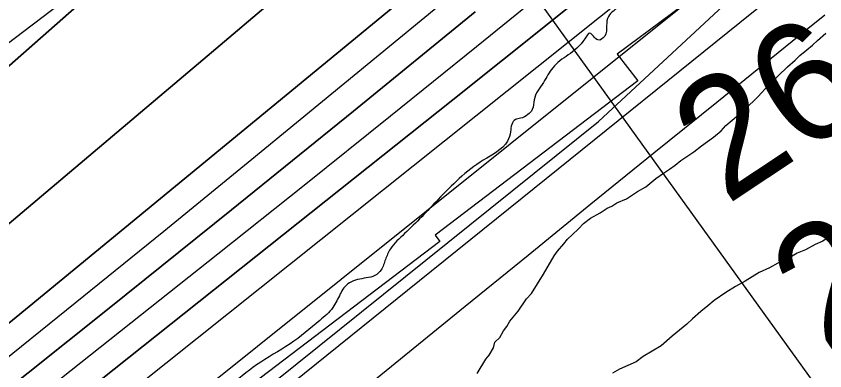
# Model space of a CAD drawing. Extents: x 3445503 to 3483459, y 540493 to 566012.
# Drawn here: x 3455349.5 to 3455804.6, y 547572.5 to 547772 of the extents above; entities that cross this region are included whole.
import ezdxf

# ---------------------------------------------------------------- set-up
doc = ezdxf.new("R2010")
doc.units = 0
for name, color, linetype in [('V-RIVR-EDGE', 7, 'Continuous'), ('V-RIVR-RANG', 7, 'Continuous'), ('V-RRAP-FSHR', 7, 'Continuous'), ('V-RRAP-RVMT', 7, 'Continuous'), ('V-SITE-VEGE', 7, 'Continuous'), ('V-TOPO-DPTH', 7, 'Continuous'), ('V-TOPO-MINR', 7, 'Continuous'), ('V-TOPO-WATR', 7, 'Continuous')]:
    doc.layers.add(name, color=color, linetype=linetype)

msp = doc.modelspace()

# ---------------------------------------------------------------- linework, layer by layer
at = {"layer": 'V-RIVR-EDGE'}
msp.add_spline([(3457863.5, 548983.44), (3457817.44, 548968.66), (3457802.12, 548960.7), (3457767.68, 548948.62), (3457731.48, 548932.03), (3457708.16, 548919.92), (3457702.22, 548907.76), (3457696.63, 548893.52), (3457692.42, 548877.54), (3457690.67, 548875.46), (3457688.95, 548882.77), (3457682.71, 548888), (3457675.41, 548890.1), (3457672.28, 548889.76), (3457669.15, 548886.29), (3457659.75, 548881.8), (3457640.61, 548872.81), (3457631.21, 548868.66), (3457618.34, 548865.21), (3457614.87, 548866.96), (3457612.43, 548865.23), (3457609.99, 548862.8), (3457605.46, 548857.94), (3457597.11, 548854.49), (3457585.62, 548850), (3457581.8, 548851.4), (3457575.19, 548847.94), (3457552.57, 548838.95), (3457523.35, 548829.99), (3457494.47, 548821.37), (3457480.21, 548818.28), (3457458.65, 548813.81), (3457442.3, 548807.59), (3457428.04, 548804.85), (3457409.6, 548800.37), (3457393.95, 548796.94), (3457376.56, 548792.81), (3457356.38, 548788.69), (3457340.38, 548784.9), (3457318.46, 548774.53), (3457282.62, 548763.14), (3457272.18, 548757.26), (3457258.61, 548753.12), (3457234.96, 548746.58), (3457211.64, 548735.51), (3457178.23, 548721.34), (3457160.48, 548713.04), (3457150.74, 548710.28), (3457138.92, 548708.92), (3457133.01, 548708.59), (3457123.96, 548706.52), (3457117, 548701.33), (3457101.68, 548690.94), (3457094.36, 548684), (3457088.79, 548681.58), (3457084.28, 548684.37), (3457080.1, 548683.34), (3457066.53, 548675.73), (3457054, 548670.54), (3457041.13, 548666.4), (3457034.86, 548663.64), (3457030.68, 548658.09), (3457025.11, 548655.32), (3457016.07, 548653.95), (3456990.32, 548646.02), (3456984.06, 548644.3), (3456981.27, 548639.78), (3456973.96, 548638.06), (3456959.69, 548631.49), (3456940.91, 548624.59), (3456930.12, 548621.83), (3456905.41, 548610.42), (3456885.58, 548603.17), (3456858.09, 548591.07), (3456833.02, 548577.58), (3456810.74, 548562.34), (3456791.94, 548553), (3456783.59, 548550.93), (3456781.16, 548549.55), (3456778.37, 548546.43), (3456774.19, 548544.35), (3456766.89, 548543.32), (3456746.35, 548533.29), (3456727.9, 548523.61), (3456715.72, 548515.99), (3456704.94, 548513.93), (3456691.37, 548509.44), (3456678.49, 548503.91), (3456658.31, 548495.62), (3456640.21, 548485.58), (3456625.58, 548475.89), (3456609.92, 548467.23), (3456602.96, 548463.08), (3456594.95, 548459.97), (3456583.81, 548452), (3456563.63, 548444.75), (3456558.75, 548442.33), (3456555.62, 548438.86), (3456546.91, 548431.93), (3456540.64, 548426.73), (3456538.54, 548423.26), (3456538.19, 548420.13), (3456534.36, 548419.8), (3456524.62, 548415.65), (3456518.01, 548413.58), (3456517.3, 548408.02), (3456502.35, 548404.93), (3456494.69, 548400.77), (3456476.93, 548387.61), (3456472.05, 548382.06), (3456471.68, 548376.5), (3456469.94, 548374.41), (3456465.08, 548376.86), (3456461.61, 548378.95), (3456453.6, 548374.46), (3456443.15, 548366.83), (3456436.53, 548360.59), (3456426.08, 548350.19), (3456413.2, 548341.88), (3456403.44, 548333.21), (3456403.08, 548329.39), (3456399.25, 548326.27), (3456385.32, 548316.92), (3456350.52, 548300.66), (3456316.06, 548282.33), (3456280.56, 548264.68), (3456259.31, 548249.09), (3456242.6, 548238.01), (3456225.88, 548225.88), (3456215.09, 548219.31), (3456210.92, 548218.27), (3456207.44, 548216.2), (3456199.77, 548208.91), (3456191.41, 548204.07), (3456188.27, 548196.43), (3456178.85, 548184.63), (3456172.23, 548179.43), (3456163.54, 548177.72), (3456156.58, 548173.56), (3456138.11, 548156.92), (3456111.99, 548136.82), (3456109.19, 548131.27), (3456110.92, 548125.7), (3456109.52, 548121.88), (3456101.86, 548117.38), (3456098.03, 548117.04), (3456095.96, 548120.18), (3456090.39, 548120.19), (3456087.95, 548118.11), (3456087.6, 548114.64), (3456089.67, 548110.81), (3456087.93, 548109.07), (3456081.32, 548104.22), (3456078.87, 548101.1), (3456071.9, 548092.77), (3456063.2, 548086.89), (3456046.14, 548076.5), (3456032.21, 548068.19), (3456019.67, 548059.18), (3456011.66, 548050.86), (3456004, 548047.05), (3455994.6, 548042.21), (3455984.85, 548034.59), (3455970.92, 548024.89), (3455942.36, 548001.67), (3455925.63, 547985.02), (3455888, 547951.4), (3455859.78, 547925.05), (3455831.2, 547897.31), (3455795.68, 547869.93), (3455772.69, 547850.87), (3455751.08, 547830.06), (3455739.93, 547820.36), (3455732.96, 547813.42), (3455726.69, 547806.83), (3455720.08, 547803.37), (3455716.94, 547799.21), (3455712.06, 547794.35), (3455707.19, 547792.63), (3455704.75, 547788.81), (3455704.74, 547786.03), (3455698.83, 547785), (3455689.07, 547777.72), (3455682.8, 547771.83), (3455681.75, 547766.62), (3455680.69, 547760.71), (3455676.86, 547758.63), (3455672.35, 547762.47), (3455669.56, 547759.35), (3455651.44, 547743.05), (3455646.21, 547734.72), (3455640.97, 547725), (3455639.91, 547719.44), (3455637.47, 547716.67), (3455633.3, 547714.59), (3455630.51, 547713.9), (3455628.42, 547711.13), (3455627.72, 547706.96), (3455625.97, 547701.75), (3455612.38, 547691.01), (3455586.95, 547668.82), (3455568.13, 547649.75), (3455560.11, 547641.08), (3455557.32, 547635.17), (3455554.87, 547629.27), (3455551.39, 547626.15), (3455546.52, 547624.77), (3455537.12, 547622.01), (3455533.99, 547619.24), (3455531.89, 547615.77), (3455527.7, 547608.13), (3455520.38, 547600.85), (3455503.66, 547587.68), (3455484.86, 547575.91), (3455468.84, 547563.43), (3455457, 547556.16), (3455434.72, 547543.01), (3455434.37, 547542.31), (3455433.68, 547540.92), (3455432.97, 547536.06), (3455431.22, 547533.63), (3455427.05, 547534.33), (3455422.88, 547532.95), (3455408.6, 547523.95), (3455399.2, 547518.06), (3455395.03, 547516.34), (3455391.54, 547511.83), (3455385.62, 547505.93), (3455380.74, 547503.16), (3455373.09, 547500.05), (3455368.2, 547494.15), (3455365.07, 547491.38), (3455357.76, 547487.58), (3455349.05, 547480.64), (3455342.1, 547480.31), (3455335.84, 547478.94), (3455326.78, 547472.01), (3455309.38, 547463.71), (3455304.16, 547461.98), (3455300.32, 547457.13), (3455295.45, 547452.62), (3455280.83, 547443.96), (3455275.25, 547439.11), (3455272.8, 547433.55), (3455267.93, 547430.09), (3455263.07, 547431.49), (3455257.85, 547431.51), (3455252.98, 547429.78), (3455233.48, 547416.97), (3455216.42, 547405.19), (3455207.71, 547399.3), (3455198.31, 547391.68), (3455194.13, 547387.86), (3455188.19, 547378.84), (3455176, 547368.09), (3455163.46, 547359.43), (3455159.28, 547355.62), (3455156.14, 547351.11), (3455152.66, 547349.03), (3455147.79, 547348.69), (3455143.96, 547345.92), (3455127.59, 547332.06), (3455120.97, 547327.55), (3455111.92, 547319.58), (3455097.98, 547307.8), (3455086.12, 547292.18), (3455071.5, 547281.79), (3455061.39, 547271.73), (3455057.55, 547265.14), (3455056.84, 547257.49), (3455044.3, 547250.22), (3455035.6, 547244.68), (3455007.73, 547222.5), (3454989.62, 547206.21), (3454980.21, 547197.19), (3454971.15, 547190.96), (3454953.72, 547170.14), (3454941.17, 547156.27), (3454928.29, 547146.22), (3454914.36, 547136.17), (3454901.83, 547130.29), (3454894.17, 547128.92), (3454889.64, 547123.02), (3454885.81, 547118.86), (3454878.15, 547115.75), (3454871.54, 547111.6), (3454866.65, 547105.7), (3454853.42, 547094.96), (3454836.01, 547084.92), (3454794.93, 547060.34), (3454775.78, 547046.48), (3454768.12, 547043.37), (3454766.03, 547042.33), (3454765.33, 547039.55), (3454764.63, 547037.82), (3454754.54, 547033.32), (3454745.49, 547027.78), (3454732.6, 547018.78), (3454704.75, 547000.42), (3454687.34, 546990.38), (3454661.57, 546972.72), (3454600.29, 546931.5), (3454566.5, 546905.51), (3454551.88, 546896.16), (3454544.22, 546890.62), (3454540.73, 546885.06), (3454535.49, 546878.47), (3454525.05, 546873.98), (3454519.83, 546871.21), (3454512.52, 546865.67), (3454509.04, 546863.94), (3454507.64, 546859.07), (3454504.15, 546854.22), (3454497.89, 546854.23), (3454492.32, 546851.81), (3454487.45, 546847.65), (3454481.16, 546836.89), (3454475.58, 546829.95), (3454466.53, 546824.76), (3454459.21, 546817.48), (3454445.64, 546809.52), (3454438.31, 546799.1), (3454430.29, 546789.39), (3454418.8, 546782.81), (3454407.67, 546779.71), (3454394.43, 546768.97), (3454388.5, 546760.29), (3454381.88, 546751.62), (3454374.21, 546745.03), (3454365.51, 546742.62), (3454357.85, 546735.69), (3454348.44, 546726.32), (3454339.39, 546720.09), (3454329.98, 546712.12), (3454321.62, 546705.18), (3454311.52, 546695.48), (3454298.63, 546684.73), (3454292.71, 546681.27), (3454288.89, 546681.97), (3454284.36, 546681.29), (3454283.66, 546679.21), (3454283.3, 546671.91), (3454281.2, 546667.39), (3454257.18, 546652.85), (3454236.29, 546638.3), (3454219.56, 546622.35), (3454209.11, 546612.3), (3454190.28, 546592.53), (3454175.65, 546577.96), (3454164.84, 546565.82), (3454160.32, 546563.4), (3454156.15, 546563.76), (3454151.62, 546561.34), (3454148.14, 546559.61), (3454133.51, 546546.09), (3454102.5, 546519.05), (3454096.23, 546515.94), (3454092.4, 546512.12), (3454086.13, 546505.53), (3454079.15, 546495.81), (3454067.99, 546482.98), (3454055.1, 546469.8), (3454040.81, 546455.93), (3454027.93, 546447.27), (3454012.95, 546435.14), (3453974.28, 546400.13), (3453969.39, 546393.53), (3453968.69, 546390.41), (3453968.33, 546386.93), (3453963.45, 546381.03), (3453948.12, 546364.04), (3453931.73, 546346.7), (3453925.47, 546344.63), (3453916.77, 546339.09), (3453902.84, 546331.13), (3453885.77, 546314.13), (3453868.69, 546296.1), (3453855.43, 546277.01), (3453829.27, 546239.88), (3453825.07, 546231.9), (3453825.07, 546228.77), (3453825.06, 546225.99), (3453824.36, 546224.6), (3453819.15, 546224.26), (3453815.32, 546222.88), (3453811.13, 546217.68), (3453801.36, 546202.06), (3453785.31, 546179.15), (3453759.16, 546146.89), (3453726.4, 546113.6), (3453681.81, 546074.77), (3453648.37, 546047.39), (3453614.59, 546023.84), (3453592.32, 546013.12), (3453571.08, 545999.61), (3453548.78, 545978.11), (3453537.97, 545968.06), (3453529.26, 545959.39), (3453525.44, 545959.05), (3453521.6, 545955.58), (3453517.42, 545950.73), (3453513.59, 545946.22), (3453508.71, 545944.14), (3453506.62, 545941.02), (3453505.22, 545937.89), (3453495.82, 545932.01), (3453490.94, 545926.46), (3453484.31, 545918.13), (3453481.19, 545917.79), (3453476.66, 545916.06), (3453470.04, 545909.82), (3453466.25, 545904.68)], degree=3, dxfattribs=at)
at = {"layer": 'V-RIVR-RANG'}
msp.add_line((3455826.74, 547526.64), (3455429.18, 548078.32), dxfattribs=at)
at = {"layer": 'V-RRAP-FSHR'}
msp.add_lwpolyline([(3453499.62, 545904.85), (3453583.8, 545965.12), (3453686.79, 546052.96), (3453809.17, 546166.26), (3453997.61, 546385.99), (3454017.45, 546438.11), (3454071.65, 546517.5), (3454145.76, 546563.13), (3454200.36, 546585.6), (3454496.52, 546823.81), (3454586.15, 546888.08), (3454764.78, 547011.51), (3454973.71, 547169.55), (3455110.03, 547269.18), (3455145.35, 547315.33), (3455252.52, 547400.41), (3455326.56, 547451.45), (3455386.62, 547479.51), (3455677.3, 547712.75), (3455824.99, 547849.96), (3456013.29, 548005.26), (3456172.23, 548144.18), (3456360.92, 548286.05), (3456535.65, 548395.54)], dxfattribs=at)
at = {"layer": 'V-RRAP-RVMT'}
for p, q in [((3455321.66, 547739.15), (3455445.16, 547833.06)), ((3455798.76, 547833.5), (3455687.72, 547750.63)), ((3455687.72, 547750.63), (3455699.4, 547735.6)), ((3455699.4, 547735.6), (3455585.26, 547648.8)), ((3455587.89, 547645.34), (3455473.78, 547558.57)), ((3455585.26, 547648.8), (3455587.89, 547645.34))]:
    msp.add_line(p, q, dxfattribs=at)
at = {"layer": 'V-SITE-VEGE'}
for points in [[(3455657.76, 547644.01), (3455659.74, 547646.68), (3455662.48, 547648.95), (3455666.02, 547652.37), (3455668.78, 547655.42), (3455672.69, 547658.44), (3455678.15, 547661.44), (3455682.06, 547664.08), (3455684.79, 547665.2), (3455687.52, 547667.08), (3455692.97, 547669.31), (3455699.22, 547673.46), (3455703.91, 547676.08), (3455709.39, 547680.63), (3455713.7, 547683.64), (3455717.21, 547685.91), (3455720.34, 547688.17), (3455723.48, 547690.83), (3455730.9, 547695.73), (3455735.21, 547699.13), (3455741.87, 547704.05), (3455746.18, 547707.45), (3455748.93, 547710.49), (3455759.52, 547719.59), (3455766.99, 547726.81), (3455772.89, 547733.28), (3455783.5, 547743.53), (3455787.81, 547747.33), (3455790.57, 547749.98), (3455794.48, 547753.01), (3455797.62, 547755.66), (3455800.37, 547758.32), (3455805.08, 547762.5)], [(3455808.18, 547648.82), (3455803.49, 547645.42), (3455799.21, 547643.56), (3455793.75, 547640.56), (3455789.08, 547638.71), (3455785.17, 547636.45), (3455778.16, 547633.09), (3455773.48, 547630.46), (3455767.64, 547627.86), (3455759.82, 547622.97), (3455754.36, 547619.97), (3455748.9, 547616.58), (3455742.25, 547612.06), (3455738.72, 547609.02), (3455734.8, 547605.99), (3455730.1, 547601.82), (3455726.95, 547598.79), (3455718.72, 547591.97), (3455712.45, 547586.66), (3455702.3, 547580.65), (3455698.38, 547577.62), (3455689.04, 547573.53), (3455685.14, 547571.28)], [(3455609, 547571.02), (3455613.77, 547579.05), (3455615.74, 547581.33), (3455618.13, 547585.55), (3455618.95, 547588.62), (3455621.71, 547591.28), (3455623.7, 547595.11), (3455625.67, 547597.4), (3455627.27, 547600.46), (3455632, 547606.18), (3455636.76, 547613.06), (3455639.51, 547616.1), (3455646.26, 547626.81), (3455652.24, 547637.15), (3455654.21, 547639.82), (3455657.76, 547644.01)]]:
    msp.add_lwpolyline(points, dxfattribs=at)
at = {"layer": 'V-TOPO-DPTH'}
for points in [[(3456856.6, 548740.67), (3456268.73, 548406.59), (3456247.79, 548392.03), (3456227.02, 548377.24), (3456206.5, 548362.08), (3455712.34, 547966.57), (3455698.61, 547955.04), (3455684.92, 547943.46), (3455671.26, 547931.85), (3455618.12, 547886.49), (3455577.89, 547852.2), (3455537.62, 547817.95), (3455497.3, 547783.76), (3455456.94, 547749.62), (3455214.72, 547545.03), (3455182.45, 547518.06), (3455149.99, 547491.33), (3455117.26, 547464.94), (3455084.33, 547438.79), (3455046.17, 547408.8), (3454993.9, 547367.98), (3454941.46, 547327.38), (3454918.49, 547309.76)], [(3456856.6, 548740.67), (3456268.73, 548406.59), (3456247.79, 548392.03), (3456227.02, 548377.24), (3456206.5, 548362.08), (3455712.34, 547966.57), (3455698.61, 547955.04), (3455684.92, 547943.46), (3455671.26, 547931.85), (3455618.12, 547886.49), (3455577.89, 547852.2), (3455537.62, 547817.95), (3455497.3, 547783.76), (3455456.94, 547749.62), (3455214.72, 547545.03), (3455182.45, 547518.06), (3455149.99, 547491.33), (3455117.26, 547464.94), (3455084.33, 547438.79), (3455046.17, 547408.8), (3454993.9, 547367.98), (3454941.46, 547327.38), (3454918.49, 547309.76)], [(3454919.06, 547191.84), (3454965.95, 547228.53), (3455040.68, 547286.89), (3455148.1, 547370.65), (3455178.59, 547394.48), (3455209.03, 547418.37), (3455239.4, 547442.34), (3455269.74, 547466.37), (3455595.27, 547724.91), (3455623.23, 547747.21), (3455651.15, 547769.57), (3455678.98, 547792.04), (3455706.76, 547814.57), (3455734.49, 547837.16), (3455762.2, 547859.77), (3455789.89, 547882.42), (3455817.57, 547905.08), (3456265.35, 548253.11), (3456276.04, 548260.48), (3456286.85, 548267.67), (3456297.83, 548274.6), (3456308.92, 548281.35), (3456668.27, 548494.2)], [(3456668.27, 548494.2), (3456308.92, 548281.35), (3456297.83, 548274.6), (3456286.85, 548267.67), (3456276.04, 548260.48), (3456265.35, 548253.11), (3455817.57, 547905.08), (3455789.89, 547882.42), (3455762.2, 547859.77), (3455734.49, 547837.16), (3455706.76, 547814.57), (3455678.98, 547792.04), (3455651.15, 547769.57), (3455623.23, 547747.21), (3455595.27, 547724.91), (3455269.74, 547466.37), (3455239.4, 547442.34), (3455209.03, 547418.37), (3455178.59, 547394.48), (3455148.1, 547370.65), (3455040.68, 547286.89), (3454965.95, 547228.53), (3454919.06, 547191.84)], [(3455694.75, 547886.67), (3455356.77, 547608.66), (3455326.52, 547583.89), (3455296.2, 547559.22), (3455265.76, 547534.69), (3455235.25, 547510.26), (3455191.07, 547475.05), (3455182.57, 547468.32), (3455174.04, 547461.62), (3455165.46, 547454.97), (3455156.86, 547448.36), (3455068.71, 547381.06), (3455015.99, 547340.85), (3454963.24, 547300.7), (3454918.7, 547266.89)], [(3454918.7, 547266.89), (3454963.24, 547300.7), (3455015.99, 547340.85), (3455068.71, 547381.06), (3455156.86, 547448.36), (3455165.46, 547454.97), (3455174.04, 547461.62), (3455182.57, 547468.32), (3455191.07, 547475.05), (3455235.25, 547510.26), (3455265.76, 547534.69), (3455296.2, 547559.22), (3455326.52, 547583.89), (3455356.77, 547608.66), (3455694.75, 547886.67)], [(3454919.3, 547140.85), (3454956.64, 547170.37), (3455002.77, 547206.69), (3455048.99, 547242.9), (3455095.34, 547278.93), (3455141.77, 547314.86), (3455220.4, 547375.45), (3455227.58, 547381), (3455234.74, 547386.58), (3455241.89, 547392.18), (3455249.01, 547397.81), (3455286.69, 547427.65), (3455312.62, 547448.23), (3455338.54, 547468.84), (3455364.41, 547489.5), (3455390.27, 547510.18), (3455769.67, 547814.21)], [(3454918.09, 547392.98), (3454948.49, 547415.86), (3455002.45, 547457.31), (3455094.47, 547529.15), (3455102.08, 547535.15), (3455109.65, 547541.19), (3455117.17, 547547.31), (3455124.64, 547553.47), (3455156.64, 547580.11), (3455180.01, 547599.73), (3455203.26, 547619.47), (3455226.35, 547639.41), (3455249.33, 547659.48), (3455421.6, 547811.2)], [(3455421.6, 547811.2), (3455249.33, 547659.48), (3455226.35, 547639.41), (3455203.26, 547619.47), (3455180.01, 547599.73), (3455156.64, 547580.11), (3455124.64, 547553.47), (3455117.17, 547547.31), (3455109.65, 547541.19), (3455102.08, 547535.15), (3455094.47, 547529.15), (3455002.45, 547457.31), (3454948.49, 547415.86), (3454918.09, 547392.98)], [(3454918.87, 547231.3), (3455152.43, 547410.62), (3455171.78, 547425.55), (3455191.09, 547440.55), (3455210.32, 547455.64), (3455229.5, 547470.79), (3455332.83, 547552.8), (3455401.86, 547607.86), (3455470.74, 547663.12), (3455539.36, 547718.68), (3455607.82, 547774.46)], [(3455607.82, 547774.46), (3455539.36, 547718.68), (3455470.74, 547663.12), (3455401.86, 547607.86), (3455332.83, 547552.8), (3455229.5, 547470.79), (3455210.32, 547455.64), (3455191.09, 547440.55), (3455171.78, 547425.55), (3455152.43, 547410.62), (3454918.87, 547231.3)]]:
    msp.add_lwpolyline(points, dxfattribs=at)
at = {"layer": 'V-TOPO-MINR'}
for points in [[(3454918.49, 547309.76), (3454941.46, 547327.38), (3454993.9, 547367.98), (3455046.17, 547408.8), (3455084.33, 547438.79), (3455117.26, 547464.94), (3455149.99, 547491.33), (3455182.45, 547518.06), (3455214.72, 547545.03), (3455456.94, 547749.62), (3455497.3, 547783.76), (3455537.62, 547817.95), (3455577.89, 547852.2), (3455618.12, 547886.49), (3455671.26, 547931.85), (3455684.92, 547943.46), (3455698.61, 547955.04), (3455712.34, 547966.57), (3456206.5, 548362.08), (3456227.02, 548377.24), (3456247.79, 548392.03), (3456268.73, 548406.59), (3456856.6, 548740.67)], [(3454919.17, 547167.8), (3455096.07, 547308.26), (3455116.58, 547324.54), (3455137.09, 547340.8), (3455157.62, 547357.05), (3455178.15, 547373.3), (3455198.67, 547389.55), (3455219.18, 547405.82), (3455239.67, 547422.11), (3455260.14, 547438.43), (3455729.68, 547813.04), (3455736.61, 547818.58), (3455743.52, 547824.14), (3455750.43, 547829.71), (3455757.32, 547835.29), (3455764.2, 547840.88), (3455771.08, 547846.49), (3455777.95, 547852.1), (3455784.81, 547857.72), (3456285.79, 548254.07), (3456292.05, 548258.12), (3456298.42, 548261.98), (3456304.87, 548265.74), (3456952.88, 548630.57)], [(3454919.44, 547112.23), (3455215.33, 547335.32), (3455234.17, 547349.66), (3455252.93, 547364.11), (3455271.56, 547378.72), (3455290.1, 547393.45), (3455382.53, 547467.53), (3455447.2, 547519.4), (3455511.85, 547571.3), (3455576.47, 547623.25), (3455641.06, 547675.22), (3455763.51, 547773.84), (3455781.74, 547788.53), (3455799.95, 547803.25), (3455818.15, 547817.98), (3455836.33, 547832.73), (3455901.63, 547885.79), (3455952.3, 547927.26), (3456002.77, 547968.97), (3456052.94, 548011.05), (3456265.3, 548191.96), (3456287.09, 548209.79), (3456309.34, 548227), (3456978.67, 548570.65)], [(3454918.7, 547266.89), (3454963.24, 547300.7), (3455015.99, 547340.85), (3455068.71, 547381.06), (3455156.86, 547448.36), (3455165.46, 547454.97), (3455174.04, 547461.62), (3455182.57, 547468.32), (3455191.07, 547475.05), (3455235.25, 547510.26), (3455265.76, 547534.69), (3455296.2, 547559.22), (3455326.52, 547583.89), (3455356.77, 547608.66), (3455694.75, 547886.67)], [(3454918.78, 547248.92), (3454971.45, 547289.27), (3455154.63, 547429.51), (3455168.62, 547440.27), (3455182.56, 547451.09), (3455196.44, 547461.99), (3455210.28, 547472.93), (3455282.89, 547530.69), (3455332.92, 547570.67), (3455382.83, 547610.8), (3455432.55, 547651.15), (3455482.15, 547691.66), (3455682.18, 547855.79)], [(3454919.3, 547140.85), (3454956.64, 547170.37), (3455002.77, 547206.69), (3455048.99, 547242.9), (3455095.34, 547278.93), (3455141.77, 547314.86), (3455220.4, 547375.45), (3455227.58, 547381), (3455234.74, 547386.58), (3455241.89, 547392.18), (3455249.01, 547397.81), (3455286.69, 547427.65), (3455312.62, 547448.23), (3455338.54, 547468.84), (3455364.41, 547489.5), (3455390.27, 547510.18), (3455769.67, 547814.21)], [(3454918.09, 547392.98), (3454948.49, 547415.86), (3455002.45, 547457.31), (3455094.47, 547529.15), (3455102.08, 547535.15), (3455109.65, 547541.19), (3455117.17, 547547.31), (3455124.64, 547553.47), (3455156.64, 547580.11), (3455180.01, 547599.73), (3455203.26, 547619.47), (3455226.35, 547639.41), (3455249.33, 547659.48), (3455421.6, 547811.2)], [(3454918.95, 547213.35), (3455150.25, 547391.57), (3455174.99, 547410.71), (3455199.68, 547429.93), (3455224.29, 547449.24), (3455248.85, 547468.62), (3455462.95, 547638.28), (3455511.65, 547677.04), (3455560.23, 547715.94), (3455608.64, 547755.05), (3455656.94, 547794.3)], [(3454918.87, 547231.3), (3455152.43, 547410.62), (3455171.78, 547425.55), (3455191.09, 547440.55), (3455210.32, 547455.64), (3455229.5, 547470.79), (3455332.83, 547552.8), (3455401.86, 547607.86), (3455470.74, 547663.12), (3455539.36, 547718.68), (3455607.82, 547774.46)], [(3454919.67, 547063.97), (3454958.59, 547094.9), (3455034.14, 547154.45), (3455109.86, 547213.79), (3455211.01, 547292.73), (3455241.48, 547316.66), (3455271.85, 547340.71), (3455302.08, 547364.94), (3455332.21, 547389.3), (3455602.21, 547608.89), (3455637.59, 547637.64), (3455672.99, 547666.37), (3455708.42, 547695.06), (3455743.87, 547723.73), (3455794.15, 547764.37), (3455804.48, 547772.69)]]:
    msp.add_lwpolyline(points, dxfattribs=at)
at = {"layer": 'V-TOPO-WATR'}
msp.add_lwpolyline([(3454919.06, 547191.84), (3454965.95, 547228.53), (3455040.68, 547286.89), (3455148.1, 547370.65), (3455178.59, 547394.48), (3455209.03, 547418.37), (3455239.4, 547442.34), (3455269.74, 547466.37), (3455595.27, 547724.91), (3455623.23, 547747.21), (3455651.15, 547769.57), (3455678.98, 547792.04), (3455706.76, 547814.57), (3455734.49, 547837.16), (3455762.2, 547859.77), (3455789.89, 547882.42), (3455817.57, 547905.08), (3456265.35, 548253.11), (3456276.04, 548260.48), (3456286.85, 548267.67), (3456297.83, 548274.6), (3456308.92, 548281.35), (3456668.27, 548494.2)], dxfattribs=at)

# ---------------------------------------------------------------- texts
at = {"layer": 'V-RIVR-RANG'}
for s, p in [('26.2', (3455749.17, 547665.41)), ('21.4', (3455804.7, 547582.25))]:
    msp.add_text(s, height=67, rotation=33.5883, dxfattribs=at).set_placement(p)

doc.saveas('drawing.dxf')
